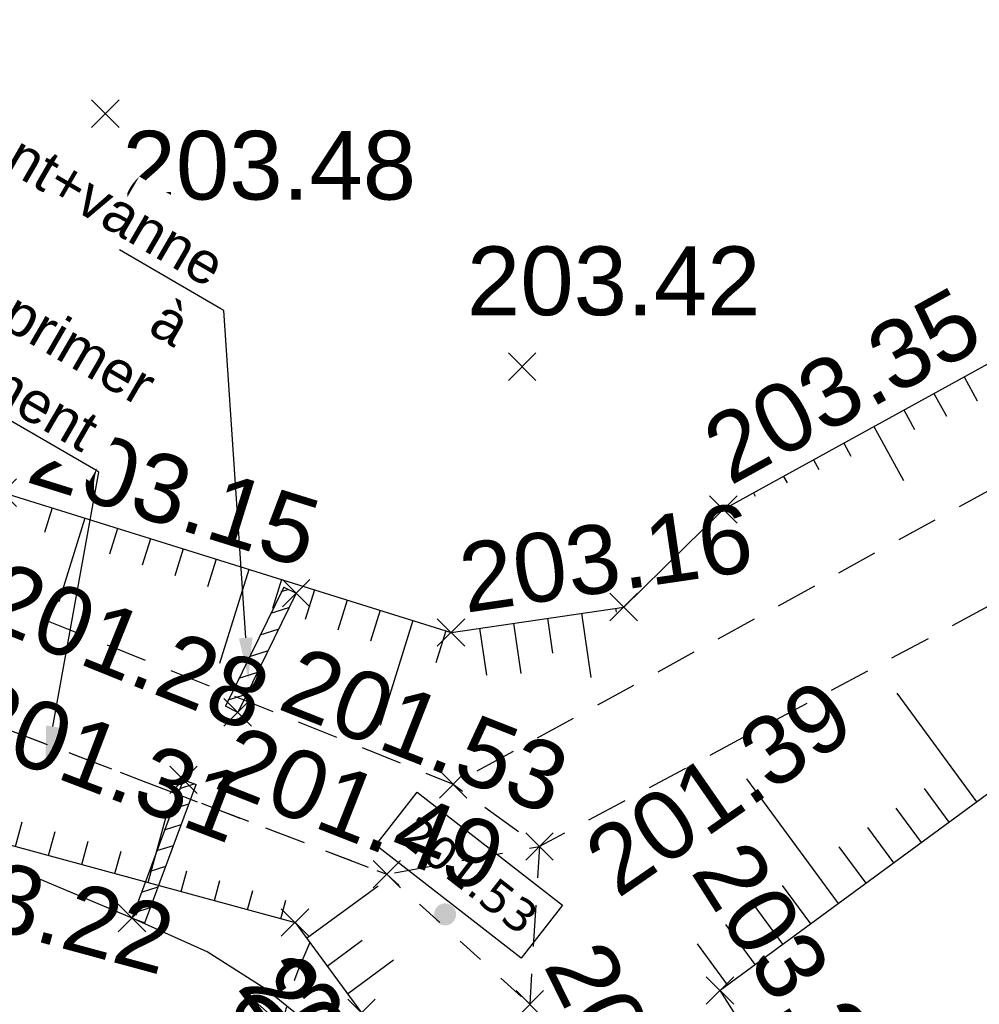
# Model space of a CAD drawing. Extents: x 1616800 to 1632437, y 2248456 to 2251974.
# Tile 257 of 399: x 1618071 to 1618085, y 2251490 to 2251505. Entities that reach past the tile are written whole.
import ezdxf
from ezdxf import colors
from ezdxf.entities.mleader import LeaderData, LeaderLine
from ezdxf.enums import TextEntityAlignment as Align
from ezdxf.math import Vec2, Vec3

# ---------------------------------------------------------------- set-up
doc = ezdxf.new("R2010")
doc.units = 0
doc.header["$LTSCALE"] = 2
doc.header["$PDMODE"] = 3
doc.header["$PDSIZE"] = 0.2
for name, pattern in [('CONTINU', [0]), ('FOSSE', [0.5, 0.3, -0.2]), ('Grille', [0.4, 0.2, -0.2])]:
    doc.linetypes.add(name, pattern=pattern)
doc.layers.get('0').update_dxf_attribs({"linetype": 'CONTINUOUS'})
for name, color, linetype in [('0000-VALORIS-NOUE DERIV BASSIN', 7, 'CONTINUOUS'), ('0000-VALORIS-NOUE DERIV BASSIN TEXTE ET COTES', 1, 'CONTINUOUS'), ('X-PTS TOPO-TEXTE TOPOALT', 8, 'CONTINUOUS'), ('X-PTS TOPO-TOPOPOINT', 8, 'CONTINUOUS'), ('Y-FDP TOPO-CN_1_00', 8, 'FOSSE'), ('Y-FDP TOPO-TOP_AXE_FOSSE', 8, 'CONTINUOUS'), ('Y-FDP TOPO-TOP_BARBULE', 8, 'CONTINUOUS'), ('Y-FDP TOPO-TOP_BATI', 8, 'CONTINUOUS'), ('Y-FDP TOPO-TOP_TALUS', 8, 'CONTINUOUS')]:
    doc.layers.add(name, color=color, linetype=linetype)
doc.styles.add('Côte Assainissement', font='verdana.ttf')
doc.styles.get("Standard").update_dxf_attribs({"font": 'arial.ttf'})

# ---------------------------------------------------------------- blocks, each defined once
blk = doc.blocks.new('TCPOINT')
at = {"color": 0}
blk.add_point((0, 0), dxfattribs=at)
at = {"layer": 'X-PTS TOPO-TEXTE TOPOALT'}
blk.add_attdef('ALT', text='', height=0.75, dxfattribs=at).set_placement((0.25, -0.25), align=Align.TOP_LEFT)
blk = doc.blocks.new('TCPOINT_C')
at = {"color": 0}
blk.add_point((0, 0), dxfattribs=at)
at = {"layer": 'X-PTS TOPO-TEXTE TOPOALT'}
blk.add_attdef('ALT', text='', height=0.75, dxfattribs=at).set_placement((0.5, 0.09), align=Align.MIDDLE_LEFT)
blk = doc.blocks.new('TCPOINT_2')
at = {"color": 0}
blk.add_point((0, 0), dxfattribs=at)
at = {"layer": 'X-PTS TOPO-TEXTE TOPOALT'}
blk.add_attdef('ALT', (0.25, 0.25), '', height=0.75, dxfattribs=at)
blk = doc.blocks.new('*U230')
h = blk.add_hatch(color=256)
edge = h.paths.add_edge_path()
edge.add_arc((0, 0), 0.2, 0, 360)
at = {"linetype": 'Continuous'}
blk.add_lwpolyline([(-2.743, 0.681), (-1.931, 1.598), (0.576, -0.622), (-0.236, -1.539)], close=True, dxfattribs=at)
at = {"style": 'Côte Assainissement'}
blk.add_attdef('NIVELLEMENT', text='', height=0.6, rotation=318.4717, dxfattribs=at).set_placement((-1.083, 0.029), align=Align.MIDDLE)
blk = doc.blocks.new('*U231')
h = blk.add_hatch(color=256)
edge = h.paths.add_edge_path()
edge.add_arc((0, 0), 0.2, 0, 360)
at = {"linetype": 'Continuous'}
blk.add_lwpolyline([(-1.258, 1.258), (-0.506, 2.225), (2.138, 0.17), (1.386, -0.797)], close=True, dxfattribs=at)
at = {"style": 'Côte Assainissement'}
blk.add_attdef('NIVELLEMENT', text='', height=0.6, rotation=322.1445, dxfattribs=at).set_placement((0.44, 0.714), align=Align.MIDDLE)

msp = doc.modelspace()

# ---------------------------------------------------------------- hatches: boundary and pattern name
at = {"layer": 'Y-FDP TOPO-TOP_BATI'}
h = msp.add_hatch(dxfattribs=at)
h.set_pattern_fill('ANSI31', color=256, scale=0.08, angle=332.55288)
h.set_pattern_definition([(17.55288314, (1045325.87395, 2127100.35357), (-0.07660271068, 0.24217313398), [])])
h.paths.add_polyline_path([(1618072.464, 2251491.7445), (1618072.6515, 2251491.6749), (1618073.3985, 2251493.6859), (1618073.2111, 2251493.7555)])
h.paths.add_polyline_path([(1618074.0011, 2251494.7365), (1618073.8215, 2251494.8245), (1618074.6715, 2251496.5595), (1618074.8511, 2251496.4715)])

# ---------------------------------------------------------------- linework, layer by layer
at = {"layer": '0000-VALORIS-NOUE DERIV BASSIN'}
msp.add_polyline3d([(1618078.0517, 2251481.9353, 203.3182), (1618078.1584, 2251482.8442, 203.1573), (1618078.1632, 2251483.854, 202.9797), (1618078.0548, 2251484.858, 202.8021), (1618077.8348, 2251485.8435, 202.6245), (1618077.5057, 2251486.7982, 202.447), (1618077.0719, 2251487.7101, 202.2694), (1618076.5386, 2251488.5676, 202.0918), (1618076.2679, 2251488.9103, 202.015), (1618075.9128, 2251489.36, 202.015), (1618075.2021, 2251490.0774, 202.015), (1618074.4156, 2251490.7107, 202.015), (1618073.5631, 2251491.252, 202.015), (1618072.4686, 2251491.745, 202.015), (1618061.5679, 2251496.3364, 202.015)], dxfattribs=at)
at = {"layer": 'Y-FDP TOPO-CN_1_00', "linetype": 'FOSSE', "flags": 128}
msp.add_lwpolyline([(1618075.0543, 2251491.3874), (1618074.9663, 2251491.1859), (1618074.8953, 2251491.0148), (1618074.8337, 2251490.8482), (1618074.7737, 2251490.6602), (1618074.7076, 2251490.4248), (1618074.6277, 2251490.1162), (1618074.5262, 2251489.7085), (1618074.3955, 2251489.1756)], dxfattribs=at)
at = {"layer": 'Y-FDP TOPO-TOP_AXE_FOSSE', "linetype": 'FOSSE', "elevation": 201.34, "flags": 128}
for points in [[(1618085.0266, 2251498.014), (1618077.1396, 2251493.691)], [(1618085.8126, 2251496.752), (1618078.3956, 2251492.785)]]:
    msp.add_lwpolyline(points, dxfattribs=at)
at = {"layer": 'Y-FDP TOPO-TOP_AXE_FOSSE', "elevation": 201.34, "flags": 128}
msp.add_lwpolyline([(1618086.7746, 2251494.915), (1618081.0226, 2251490.69)], dxfattribs=at)
at = {"layer": 'Y-FDP TOPO-TOP_BARBULE'}
for p, q in [((1618084.5736, 2251499.6191), (1618084.7664, 2251499.2693)), ((1618084.1357, 2251499.3777), (1618084.3176, 2251499.0478)), ((1618083.6978, 2251499.1363), (1618083.8537, 2251498.8535)), ((1618083.26, 2251498.8949), (1618083.693, 2251498.1094)), ((1618082.8221, 2251498.6536), (1618082.926, 2251498.465)), ((1618082.3842, 2251498.4122), (1618082.4622, 2251498.2708)), ((1618081.9463, 2251498.1708), (1618081.9983, 2251498.0765)), ((1618081.5085, 2251497.9294), (1618081.5345, 2251497.8823)), ((1618074.6451, 2251496.6686), (1618074.514, 2251496.2482)), ((1618075.1224, 2251496.5197), (1618074.9884, 2251496.0901)), ((1618075.5998, 2251496.3709), (1618075.4629, 2251495.9319)), ((1618076.0771, 2251496.222), (1618075.9373, 2251495.7737)), ((1618079.0077, 2251496.1788), (1618079.1448, 2251495.2451)), ((1618079.5024, 2251496.2515), (1618079.5104, 2251496.1971)), ((1618076.5544, 2251496.0731), (1618076.0788, 2251494.548)), ((1618078.0183, 2251496.0335), (1618078.1258, 2251495.3019)), ((1618078.513, 2251496.1062), (1618078.5873, 2251495.6003)), ((1618077.0317, 2251495.9243), (1618076.8862, 2251495.4574)), ((1618077.5236, 2251495.9608), (1618077.624, 2251495.2771)), ((1618084.7597, 2251493.435), (1618083.5979, 2251495.0167)), ((1618082.7449, 2251491.9551), (1618081.4133, 2251493.7678)), ((1618084.3568, 2251493.139), (1618083.998, 2251493.6274)), ((1618072.702, 2251492.2606), (1618072.9878, 2251493.311)), ((1618083.9538, 2251492.843), (1618083.5849, 2251493.3453)), ((1618070.7721, 2251492.7856), (1618070.8704, 2251493.1469)), ((1618071.2546, 2251492.6543), (1618071.3497, 2251493.0041)), ((1618083.5508, 2251492.547), (1618083.1717, 2251493.0631)), ((1618071.7371, 2251492.5231), (1618071.8291, 2251492.8613)), ((1618072.2195, 2251492.3918), (1618072.3084, 2251492.7185)), ((1618083.1478, 2251492.2511), (1618082.7586, 2251492.781)), ((1618073.1844, 2251492.1293), (1618073.267, 2251492.4329)), ((1618073.6669, 2251491.998), (1618073.7464, 2251492.2901)), ((1618074.1494, 2251491.8668), (1618074.2257, 2251492.1473)), ((1618075.0084, 2251491.4498), (1618076.0486, 2251492.2156)), ((1618082.3419, 2251491.6591), (1618081.9323, 2251492.2168)), ((1618074.6318, 2251491.7355), (1618074.705, 2251492.0045)), ((1618081.9389, 2251491.3631), (1618081.5191, 2251491.9346)), ((1618081.5359, 2251491.0671), (1618081.1059, 2251491.6525)), ((1618075.3048, 2251491.0471), (1618075.8142, 2251491.4221)), ((1618081.133, 2251490.7711), (1618080.6928, 2251491.3704)), ((1618075.6013, 2251490.6445), (1618076.2706, 2251491.1373)), ((1618081.0316, 2251490.6759), (1618081.027, 2251490.673))]:
    msp.add_line(p, q, dxfattribs=at)
at = {"layer": 'Y-FDP TOPO-TOP_BATI', "elevation": 201.34, "flags": 128}
for points in [[(1618074.676, 2251496.56), (1618074.8556, 2251496.472)], [(1618074.0056, 2251494.737), (1618073.826, 2251494.825)], [(1618073.2156, 2251493.756), (1618073.4031, 2251493.6864)], [(1618072.6561, 2251491.6754), (1618073.4031, 2251493.6864)], [(1618072.4686, 2251491.745), (1618072.6561, 2251491.6754)]]:
    msp.add_lwpolyline(points, dxfattribs=at)
at = {"layer": 'Y-FDP TOPO-TOP_BATI', "linetype": 'Continuous', "elevation": 201.34, "flags": 128}
msp.add_lwpolyline([(1618072.4686, 2251491.745), (1618073.2156, 2251493.756)], dxfattribs=at)
at = {"layer": 'Y-FDP TOPO-TOP_TALUS', "linetype": 'CONTINU', "elevation": 201.34, "flags": 128}
for points in [[(1618081.0706, 2251497.688), (1618091.4756, 2251503.424), (1618104.2196, 2251507.444), (1618115.4646, 2251512.364), (1618126.6726, 2251514.982), (1618136.2346, 2251516.835), (1618138.9276, 2251518.305), (1618155.2106, 2251520.121), (1618168.0416, 2251519.698), (1618183.6686, 2251519.303), (1618198.6936, 2251518.911), (1618215.3066, 2251519.044), (1618230.3686, 2251518.608), (1618247.3316, 2251518.002), (1618262.9736, 2251516.903), (1618279.4486, 2251516.266), (1618296.3476, 2251515.209), (1618313.8416, 2251514.468), (1618330.0146, 2251513.73), (1618346.2456, 2251513.67, -0.0429542), (1618351.9066, 2251513.161), (1618356.1446, 2251511.067), (1618356.1536, 2251510.067)], [(1618116.0266, 2251479.064), (1618096.0846, 2251476.63, -0.191522), (1618094.5216, 2251477.039), (1618082.5116, 2251488.347), (1618081.0226, 2251490.69)]]:
    msp.add_lwpolyline(points, format="xyb", dxfattribs=at)
at = {"layer": 'Y-FDP TOPO-TOP_TALUS', "elevation": 201.34, "flags": 128}
msp.add_lwpolyline([(1618079.6216, 2251496.269), (1618081.0706, 2251497.688)], dxfattribs=at)

# ---------------------------------------------------------------- block references
at = {"layer": '0000-VALORIS-NOUE DERIV BASSIN TEXTE ET COTES', "xscale": 0.8, "yscale": 0.8, "zscale": 0.8}
for name, p, values in [('*U231', (1618077.0225, 2251491.798, 201.5344), {'NIVELLEMENT': '201.53'}), ('*U230', (1618075.7618, 2251489.2907, 202.0144), {'NIVELLEMENT': '202.01'})]:
    msp.add_blockref(name, p, dxfattribs=at).add_auto_attribs(values)
at = {"layer": 'X-PTS TOPO-TOPOPOINT'}
ref = msp.add_blockref('TCPOINT', (1618078.1436, 2251499.767, 203.42), dxfattribs=at)
ref.add_attrib('ALT', '203.42', dxfattribs={"layer": 'X-PTS TOPO-TEXTE TOPOALT', "height": 1, "rotation": 0}).set_placement((1618077.3399, 2251501.515, 203.42), align=Align.TOP_LEFT)
ref = msp.add_blockref('TCPOINT_2', (1618081.0706, 2251497.688, 203.35), dxfattribs=dict(at, rotation=28.86678042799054))
ref.add_attrib('ALT', '203.35', (1618081.1688, 2251498.0276, 203.35), dxfattribs={"layer": 'X-PTS TOPO-TEXTE TOPOALT', "height": 1, "rotation": 28.86678})
ref = msp.add_blockref('TCPOINT_2', (1618077.1096, 2251495.9, 203.16), dxfattribs=dict(at, rotation=8.35669276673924))
ref.add_attrib('ALT', '203.16', (1618077.3206, 2251496.1837, 203.16), dxfattribs={"layer": 'X-PTS TOPO-TEXTE TOPOALT', "height": 1, "rotation": 8.35669})
for name, p, rotation in [('TCPOINT', (1618074.8556, 2251496.472, 203.26), 63.89914061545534), ('TCPOINT_2', (1618079.6216, 2251496.269, 203.11), 8.356692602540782), ('TCPOINT', (1618074.0056, 2251494.737, 203.23), 63.89914065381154), ('TCPOINT', (1618073.2156, 2251493.756, 203.18), 69.62213414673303), ('TCPOINT', (1618072.4686, 2251491.745, 203.16), 69.62213412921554)]:
    msp.add_blockref(name, p, dxfattribs=dict(at, rotation=rotation))
ref = msp.add_blockref('TCPOINT_C', (1618077.1396, 2251493.691, 201.53), dxfattribs=dict(at, rotation=338.5358105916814))
ref.add_attrib('ALT', '201.53', dxfattribs={"layer": 'X-PTS TOPO-TEXTE TOPOALT', "height": 1, "rotation": 338.53581}).set_placement((1618074.7451, 2251495.263, 201.53), align=Align.MIDDLE_LEFT)
ref = msp.add_blockref('TCPOINT_C', (1618078.3956, 2251492.785, 201.39), dxfattribs=dict(at, rotation=34.73196105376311))
ref.add_attrib('ALT', '201.39', dxfattribs={"layer": 'X-PTS TOPO-TEXTE TOPOALT', "height": 1, "rotation": 34.73196}).set_placement((1618079.2496, 2251492.431, 201.39), align=Align.MIDDLE_LEFT)
ref = msp.add_blockref('TCPOINT_C', (1618076.1756, 2251492.383, 201.49), dxfattribs=dict(at, rotation=338.5358105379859))
ref.add_attrib('ALT', '201.49', dxfattribs={"layer": 'X-PTS TOPO-TEXTE TOPOALT', "height": 1, "rotation": 338.53581}).set_placement((1618073.8183, 2251494.1144, 201.49), align=Align.MIDDLE_LEFT)
ref = msp.add_blockref('TCPOINT', (1618068.8556, 2251493.307, 203.22), dxfattribs=dict(at, rotation=344.7805350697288))
ref.add_attrib('ALT', '203.22', dxfattribs={"layer": 'X-PTS TOPO-TEXTE TOPOALT', "height": 1, "rotation": 344.78054}).set_placement((1618069.0312, 2251493.0001, 203.22), align=Align.TOP_LEFT)
ref = msp.add_blockref('TCPOINT_2', (1618081.0226, 2251490.69, 203.23), dxfattribs=dict(at, rotation=302.436367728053))
ref.add_attrib('ALT', '203.23', (1618080.5836, 2251492.4243, 203.23), dxfattribs={"layer": 'X-PTS TOPO-TEXTE TOPOALT', "height": 1, "rotation": 302.43637})
ref = msp.add_blockref('TCPOINT', (1618074.8396, 2251491.679, 203.02), dxfattribs=dict(at, rotation=306.3634909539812))
ref.add_attrib('ALT', '203.02', dxfattribs={"layer": 'X-PTS TOPO-TEXTE TOPOALT', "height": 1, "rotation": 306.36349}).set_placement((1618074.7865, 2251491.3295, 203.02), align=Align.TOP_LEFT)
ref = msp.add_blockref('TCPOINT_C', (1618078.2546, 2251490.49, 201.65), dxfattribs=dict(at, rotation=296.2048937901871))
ref.add_attrib('ALT', '201.65', dxfattribs={"layer": 'X-PTS TOPO-TEXTE TOPOALT', "height": 1, "rotation": 296.20489}).set_placement((1618078.8954, 2251491.2819, 201.65), align=Align.MIDDLE_LEFT)
ref = msp.add_blockref('TCPOINT', (1618075.8056, 2251490.367, 202.93), dxfattribs=dict(at, rotation=40.1943491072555))
ref.add_attrib('ALT', '202.93', dxfattribs={"layer": 'X-PTS TOPO-TEXTE TOPOALT', "height": 1, "rotation": 40.19435}).set_placement((1618071.7307, 2251488.5442, 202.93), align=Align.TOP_LEFT)

# ---------------------------------------------------------------- next in the draw order: leaders
at = {"layer": '0000-VALORIS-NOUE DERIV BASSIN TEXTE ET COTES', "color": 1}
ml = msp.add_multileader_mtext('Standard', dxfattribs=at)
ml.set_content('Pont+vanne à supprimer', color=1)
ml.set_leader_properties()
ml.build(insert=Vec2(0, 0))
ml.multileader.update_dxf_attribs({"text_left_attachment_type": 6, "text_right_attachment_type": 6, "text_top_attachment_type": 10, "text_bottom_attachment_type": 10, "dogleg_length": 0.36, "arrow_head_size": 0.6, "scale": 0.15})
ctx = ml.context
ctx.base_point, ctx.scale, ctx.char_height, ctx.arrow_head_size, ctx.landing_gap_size, ctx.plane_origin, ctx.plane_x_axis, ctx.plane_y_axis = Vec3(1618065.3692, 2251505.4836), 0.15, 0.6, 0.6, 0.3, Vec3(1618074.2595, 2251494.8513), Vec3(0.8646564, -0.5023638), Vec3(0.5023638, 0.8646564)
ctx.left_attachment, ctx.right_attachment, ctx.top_attachment, ctx.bottom_attachment, ctx.text_align_type = 6, 6, 10, 10, 2
notes = []
notes.append((ctx, [(1, (1, 1, 0), (1618073.8054, 2251500.5822), (-0.8646564, 0.5023638), 0.054, [(0, [(1618074.1611, 2251495.2224)], 0, [])])]))
ctx.mtext.insert, ctx.mtext.text_direction, ctx.mtext.rotation, ctx.mtext.width, ctx.mtext.alignment, ctx.mtext.flow_direction = Vec3(1618073.8844, 2251501.4229), Vec3(0.8646564, -0.5023638), 5.7568549, 9.264864, 3, 5
ctx.mtext.has_bg_fill, ctx.mtext.bg_color, ctx.mtext.bg_scale_factor, ctx.mtext.bg_transparency, ctx.mtext.use_window_bg_color = 1, -1027028792, 1.5, 0, 1
for ctx, leaders in notes:
    for number, flags, end, landing, length, lines in leaders:
        leader = LeaderData()
        leader.index, (leader.has_last_leader_line, leader.has_dogleg_vector, leader.attachment_direction) = number, flags
        leader.last_leader_point, leader.dogleg_vector, leader.dogleg_length = Vec3(end), Vec3(landing), length
        for number, points, colour, breaks in lines:
            line = LeaderLine()
            line.index, line.vertices, line.color, line.breaks = number, Vec3.list(points), colors.encode_raw_color(colour), breaks
            leader.lines.append(line)
        ctx.leaders.append(leader)

# ---------------------------------------------------------------- next in the draw order: linework, layer by layer
at = {"layer": 'Y-FDP TOPO-TOP_BARBULE'}
for p, q in [((1618072.2585, 2251497.4129), (1618072.1419, 2251497.039)), ((1618072.7358, 2251497.264), (1618072.6163, 2251496.8808)), ((1618073.2131, 2251497.1152), (1618073.0907, 2251496.7227)), ((1618073.6905, 2251496.9663), (1618073.5652, 2251496.5645)), ((1618074.1678, 2251496.8175), (1618073.7404, 2251495.4471))]:
    msp.add_line(p, q, dxfattribs=at)
at = {"layer": 'Y-FDP TOPO-TOP_BATI', "elevation": 201.34, "flags": 128}
msp.add_lwpolyline([(1618074.676, 2251496.56), (1618073.826, 2251494.825)], dxfattribs=at)
at = {"layer": 'Y-FDP TOPO-TOP_BATI', "linetype": 'Continuous', "elevation": 201.34, "flags": 128}
msp.add_lwpolyline([(1618074.8556, 2251496.472), (1618074.0056, 2251494.737)], dxfattribs=at)

# ---------------------------------------------------------------- next in the draw order: block references
at = {"layer": 'X-PTS TOPO-TOPOPOINT'}
ref = msp.add_blockref('TCPOINT', (1618072.0786, 2251503.447, 203.48), dxfattribs=at)
ref.add_attrib('ALT', '203.48', dxfattribs={"layer": 'X-PTS TOPO-TEXTE TOPOALT', "height": 1, "rotation": 0}).set_placement((1618072.3286, 2251503.197, 203.48), align=Align.TOP_LEFT)

# ---------------------------------------------------------------- next in the draw order: leaders
at = {"layer": '0000-VALORIS-NOUE DERIV BASSIN TEXTE ET COTES', "color": 1}
ml = msp.add_multileader_mtext('Standard', dxfattribs=at)
ml.set_content('Enrochement', color=1)
ml.set_leader_properties()
ml.build(insert=Vec2(0, 0))
ml.multileader.update_dxf_attribs({"text_left_attachment_type": 6, "text_right_attachment_type": 6, "text_top_attachment_type": 10, "text_bottom_attachment_type": 10, "dogleg_length": 0.36, "arrow_head_size": 0.6, "scale": 0.15})
ctx = ml.context
ctx.base_point, ctx.scale, ctx.char_height, ctx.arrow_head_size, ctx.landing_gap_size, ctx.plane_origin, ctx.plane_x_axis, ctx.plane_y_axis = Vec3(1618067.1736, 2251501.0284), 0.15, 0.6, 0.6, 0.3, Vec3(1618071.3073, 2251493.1597), Vec3(0.8646564, -0.5023638), Vec3(0.5023638, 0.8646564)
ctx.left_attachment, ctx.right_attachment, ctx.top_attachment, ctx.bottom_attachment, ctx.text_align_type = 6, 6, 10, 10, 2
notes = []
notes.append((ctx, [(1, (1, 1, 0), (1618071.9872, 2251498.2318), (-0.8646564, 0.5023638), 0.054, [(0, [(1618071.209, 2251493.9403)], 0, [])])]))
ctx.mtext.insert, ctx.mtext.text_direction, ctx.mtext.rotation, ctx.mtext.alignment, ctx.mtext.flow_direction = Vec3(1618072.0428, 2251499.0321), Vec3(0.8646564, -0.5023638), 5.7568549, 3, 5
ctx.mtext.has_bg_fill, ctx.mtext.bg_color, ctx.mtext.bg_scale_factor, ctx.mtext.bg_transparency, ctx.mtext.use_window_bg_color = 1, -1027028792, 1.5, 0, 1
for ctx, leaders in notes:
    for number, flags, end, landing, length, lines in leaders:
        leader = LeaderData()
        leader.index, (leader.has_last_leader_line, leader.has_dogleg_vector, leader.attachment_direction) = number, flags
        leader.last_leader_point, leader.dogleg_vector, leader.dogleg_length = Vec3(end), Vec3(landing), length
        for number, points, colour, breaks in lines:
            line = LeaderLine()
            line.index, line.vertices, line.color, line.breaks = number, Vec3.list(points), colors.encode_raw_color(colour), breaks
            leader.lines.append(line)
        ctx.leaders.append(leader)

# ---------------------------------------------------------------- next in the draw order: linework, layer by layer
at = {"layer": '0000-VALORIS-NOUE DERIV BASSIN', "linetype": 'Grille', "flags": 128}
msp.add_lwpolyline([(1618060.1126, 2251499.876), (1618069.5666, 2251494.908), (1618076.1756, 2251492.383), (1618078.2546, 2251490.49)], dxfattribs=at)
at = {"layer": 'Y-FDP TOPO-TOP_AXE_FOSSE', "linetype": 'FOSSE', "elevation": 201.34, "flags": 128}
for points in [[(1617601.8186, 2251762.922), (1617610.1506, 2251756.636), (1617629.6276, 2251741.988), (1617650.7276, 2251727.848), (1617668.4526, 2251710.915), (1617681.6206, 2251701.676), (1617699.0136, 2251688.41), (1617708.9996, 2251680.668), (1617719.8336, 2251677.878), (1617748.7516, 2251665.825), (1617762.3456, 2251660.092), (1617781.0436, 2251652.934), (1617799.0036, 2251644.975), (1617815.3806, 2251635.767), (1617830.3196, 2251628.053), (1617853.9176, 2251613.386), (1617868.6136, 2251605.049), (1617881.5356, 2251596.854), (1617897.5646, 2251587.866), (1617911.5046, 2251578.556), (1617923.2046, 2251571.798), (1617941.6916, 2251560.354), (1617955.8166, 2251551.523), (1617969.3786, 2251543.574), (1617981.8546, 2251538.005), (1617999.4726, 2251530.796), (1618011.2156, 2251524.71), (1618031.4966, 2251514.802), (1618044.3006, 2251508.569), (1618060.3096, 2251501.695), (1618069.9096, 2251496.606), (1618077.1396, 2251493.691), (1618078.3956, 2251492.785), (1618078.3956, 2251492.785)], [(1617600.6196, 2251761.017), (1617609.0186, 2251754.94), (1617628.5696, 2251740.863), (1617649.5776, 2251726.58), (1617667.1536, 2251709.962), (1617698.4656, 2251687.431), (1617708.5936, 2251679.832), (1617719.3676, 2251676.48), (1617748.1656, 2251664.214), (1617780.0586, 2251651.492), (1617797.8506, 2251643.441), (1617814.4516, 2251634.395), (1617829.3226, 2251626.401), (1617852.7376, 2251612.188), (1617867.9276, 2251602.952), (1617881.2236, 2251595.195), (1617896.7006, 2251586.358), (1617910.6286, 2251577.168), (1617921.4716, 2251570.879), (1617940.7716, 2251559.213), (1617954.7426, 2251550.028), (1617968.6406, 2251542.538), (1617981.3776, 2251536.875), (1617998.6816, 2251529.02), (1618010.6006, 2251523.098), (1618031.3996, 2251513.411), (1618043.8426, 2251507.316), (1618060.1126, 2251499.876), (1618069.5666, 2251494.908), (1618076.1756, 2251492.383), (1618078.3956, 2251492.785), (1618078.2546, 2251490.49)]]:
    msp.add_lwpolyline(points, dxfattribs=at)
at = {"layer": 'Y-FDP TOPO-TOP_BARBULE'}
for p, q in [((1618071.3038, 2251497.7106), (1618071.193, 2251497.3553)), ((1618071.7812, 2251497.5618), (1618071.4021, 2251496.3463))]:
    msp.add_line(p, q, dxfattribs=at)
at = {"layer": 'Y-FDP TOPO-TOP_TALUS', "elevation": 201.34, "flags": 128}
msp.add_lwpolyline([(1617796.7436, 2251642.57), (1617812.9876, 2251633.215), (1617828.5476, 2251624.329), (1617851.7106, 2251610.997), (1617866.9096, 2251600.776), (1617880.0786, 2251593.661), (1617895.2716, 2251584.39), (1617909.4526, 2251575.219), (1617921.0936, 2251568.394), (1617936.9856, 2251558.959), (1617953.5626, 2251548.58), (1617966.9346, 2251539.921), (1617980.2206, 2251535.119), (1617997.6596, 2251527.579), (1618012.1916, 2251520.535), (1618029.7006, 2251512.302), (1618043.4496, 2251505.823), (1618057.1006, 2251498.218), (1618068.8556, 2251493.307), (1618074.8396, 2251491.679), (1618075.8056, 2251490.367)], dxfattribs=at)
at = {"layer": 'Y-FDP TOPO-TOP_TALUS', "linetype": 'CONTINU', "elevation": 201.34, "flags": 128}
msp.add_lwpolyline([(1618044.9906, 2251518.462), (1618040.1196, 2251513.318), (1618045.5806, 2251510.661), (1618061.2556, 2251503.427), (1618070.5876, 2251497.934), (1618077.1096, 2251495.9), (1618079.6216, 2251496.269)], dxfattribs=at)

# ---------------------------------------------------------------- next in the draw order: block references
at = {"layer": 'X-PTS TOPO-TOPOPOINT'}
ref = msp.add_blockref('TCPOINT_2', (1618070.5876, 2251497.934, 203.15), dxfattribs=dict(at, rotation=342.6789954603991))
ref.add_attrib('ALT', '203.15', (1618070.9007, 2251498.0982, 203.15), dxfattribs={"layer": 'X-PTS TOPO-TEXTE TOPOALT', "height": 1, "rotation": 342.679})
ref = msp.add_blockref('TCPOINT_C', (1618069.9096, 2251496.606, 201.28), dxfattribs=dict(at, rotation=338.0416349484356))
ref.add_attrib('ALT', '201.28', dxfattribs={"layer": 'X-PTS TOPO-TEXTE TOPOALT', "height": 1, "rotation": 338.04163}).set_placement((1618070.407, 2251496.5025, 201.28), align=Align.MIDDLE_LEFT)
ref = msp.add_blockref('TCPOINT_C', (1618069.5666, 2251494.908, 201.31), dxfattribs=dict(at, rotation=339.090404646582))
ref.add_attrib('ALT', '201.31', dxfattribs={"layer": 'X-PTS TOPO-TEXTE TOPOALT', "height": 1, "rotation": 339.0904}).set_placement((1618070.0658, 2251494.8136, 201.31), align=Align.MIDDLE_LEFT)

# ---------------------------------------------------------------- next in the draw order: leaders
at = {"layer": '0000-VALORIS-NOUE DERIV BASSIN TEXTE ET COTES', "color": 1}
ml = msp.add_multileader_mtext('Standard', dxfattribs=at)
ml.set_content('Pont+vanne à supprimer', color=1)
ml.set_leader_properties()
ml.build(insert=Vec2(0, 0))
ml.multileader.update_dxf_attribs({"text_left_attachment_type": 6, "text_right_attachment_type": 6, "text_top_attachment_type": 10, "text_bottom_attachment_type": 10, "dogleg_length": 0.36, "arrow_head_size": 0.6, "scale": 0.15})
ctx = ml.context
ctx.base_point, ctx.scale, ctx.char_height, ctx.arrow_head_size, ctx.landing_gap_size, ctx.plane_origin, ctx.plane_x_axis, ctx.plane_y_axis = Vec3(1618065.3692, 2251505.4836), 0.15, 0.6, 0.6, 0.3, Vec3(1618074.2595, 2251494.8513), Vec3(0.8646564, -0.5023638), Vec3(0.5023638, 0.8646564)
ctx.left_attachment, ctx.right_attachment, ctx.top_attachment, ctx.bottom_attachment, ctx.text_align_type = 6, 6, 10, 10, 2
notes = []
notes.append((ctx, [(1, (1, 1, 0), (1618073.8054, 2251500.5822), (-0.8646564, 0.5023638), 0.054, [(0, [(1618074.1611, 2251495.2224)], 0, [])])]))
ctx.mtext.insert, ctx.mtext.text_direction, ctx.mtext.rotation, ctx.mtext.width, ctx.mtext.alignment, ctx.mtext.flow_direction = Vec3(1618073.8844, 2251501.4229), Vec3(0.8646564, -0.5023638), 5.7568549, 9.264864, 3, 5
ctx.mtext.has_bg_fill, ctx.mtext.bg_color, ctx.mtext.bg_scale_factor, ctx.mtext.bg_transparency, ctx.mtext.use_window_bg_color = 1, -1027028792, 1.5, 0, 1
for ctx, leaders in notes:
    for number, flags, end, landing, length, lines in leaders:
        leader = LeaderData()
        leader.index, (leader.has_last_leader_line, leader.has_dogleg_vector, leader.attachment_direction) = number, flags
        leader.last_leader_point, leader.dogleg_vector, leader.dogleg_length = Vec3(end), Vec3(landing), length
        for number, points, colour, breaks in lines:
            line = LeaderLine()
            line.index, line.vertices, line.color, line.breaks = number, Vec3.list(points), colors.encode_raw_color(colour), breaks
            leader.lines.append(line)
        ctx.leaders.append(leader)

# ---------------------------------------------------------------- next in the draw order: leaders
ml = msp.add_multileader_mtext('Standard', dxfattribs=at)
ml.set_content('Enrochement', color=1)
ml.set_leader_properties()
ml.build(insert=Vec2(0, 0))
ml.multileader.update_dxf_attribs({"text_left_attachment_type": 6, "text_right_attachment_type": 6, "text_top_attachment_type": 10, "text_bottom_attachment_type": 10, "dogleg_length": 0.36, "arrow_head_size": 0.6, "scale": 0.15})
ctx = ml.context
ctx.base_point, ctx.scale, ctx.char_height, ctx.arrow_head_size, ctx.landing_gap_size, ctx.plane_origin, ctx.plane_x_axis, ctx.plane_y_axis = Vec3(1618067.1736, 2251501.0284), 0.15, 0.6, 0.6, 0.3, Vec3(1618071.3073, 2251493.1597), Vec3(0.8646564, -0.5023638), Vec3(0.5023638, 0.8646564)
ctx.left_attachment, ctx.right_attachment, ctx.top_attachment, ctx.bottom_attachment, ctx.text_align_type = 6, 6, 10, 10, 2
notes = []
notes.append((ctx, [(1, (1, 1, 0), (1618071.9872, 2251498.2318), (-0.8646564, 0.5023638), 0.054, [(0, [(1618071.209, 2251493.9403)], 0, [])])]))
ctx.mtext.insert, ctx.mtext.text_direction, ctx.mtext.rotation, ctx.mtext.alignment, ctx.mtext.flow_direction = Vec3(1618072.0428, 2251499.0321), Vec3(0.8646564, -0.5023638), 5.7568549, 3, 5
ctx.mtext.has_bg_fill, ctx.mtext.bg_color, ctx.mtext.bg_scale_factor, ctx.mtext.bg_transparency, ctx.mtext.use_window_bg_color = 1, -1027028792, 1.5, 0, 1
for ctx, leaders in notes:
    for number, flags, end, landing, length, lines in leaders:
        leader = LeaderData()
        leader.index, (leader.has_last_leader_line, leader.has_dogleg_vector, leader.attachment_direction) = number, flags
        leader.last_leader_point, leader.dogleg_vector, leader.dogleg_length = Vec3(end), Vec3(landing), length
        for number, points, colour, breaks in lines:
            line = LeaderLine()
            line.index, line.vertices, line.color, line.breaks = number, Vec3.list(points), colors.encode_raw_color(colour), breaks
            leader.lines.append(line)
        ctx.leaders.append(leader)

doc.saveas('drawing.dxf')
